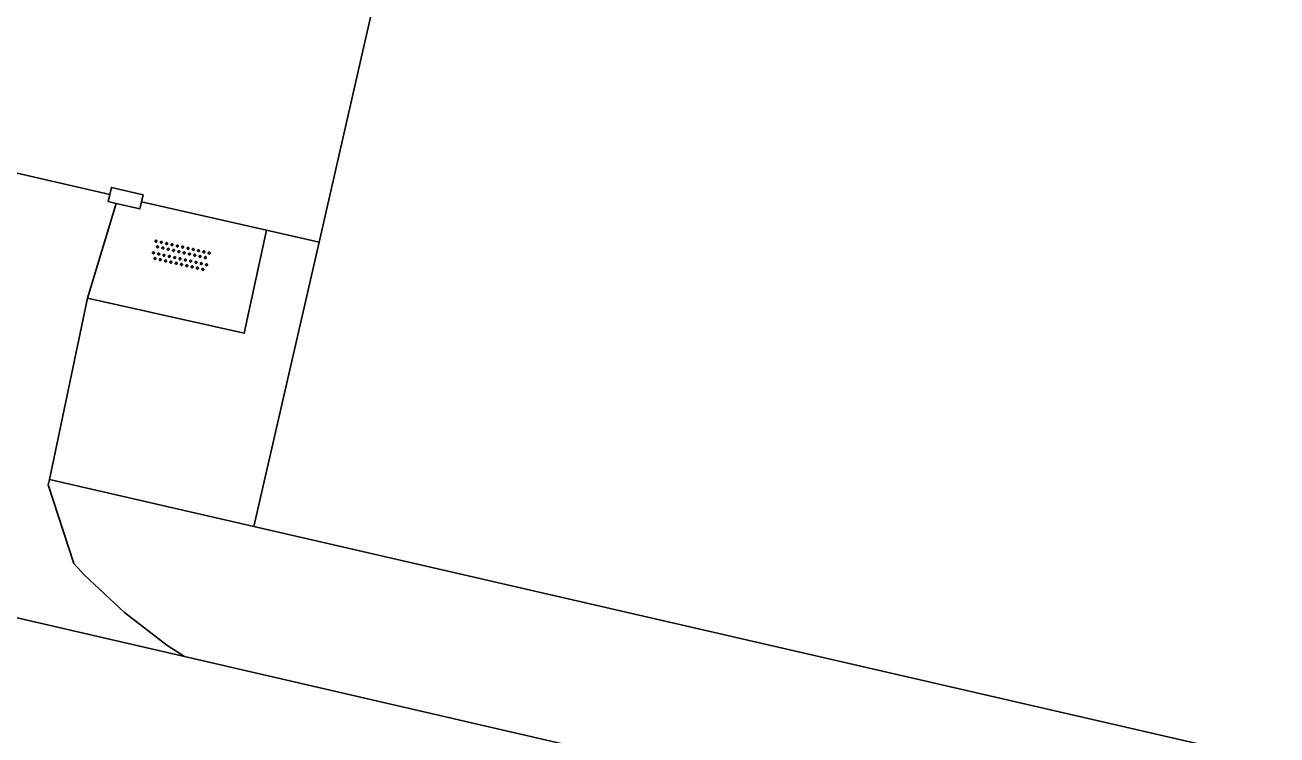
# Model space of a CAD drawing. Extents: x 128999 to 131010, y 395498 to 399007.
# Drawn here: x 130383.28 to 130429.28, y 396790.25 to 396816.34 of the extents above; entities that cross this region are included whole.
import ezdxf

# ---------------------------------------------------------------- set-up
doc = ezdxf.new("R2010")
doc.units = 0
for name, color, linetype in [('gg-afsc-hekwerk', 7, 'Continuous'), ('gg-afsc-muur', 7, 'Continuous'), ('gg-knt-onverhard', 7, 'Continuous'), ('gg-knt-verharding', 7, 'Continuous'), ('gt-grn-groengrens', 7, 'Continuous'), ('gt-symb-overige verharding', 7, 'Continuous')]:
    doc.layers.add(name, color=color, linetype=linetype)

# ---------------------------------------------------------------- blocks, each defined once
blk = doc.blocks.new('gt0-OVH')
at = {"layer": 'gt-symb-overige verharding'}
for points in [[(-0.972, 0.298), (-0.967, 0.308), (-0.965, 0.319), (-0.966, 0.33), (-0.971, 0.34), (-0.978, 0.348), (-0.988, 0.353), (-0.999, 0.355), (-1.01, 0.354), (-1.02, 0.349), (-1.028, 0.342), (-1.033, 0.332), (-1.035, 0.321), (-1.034, 0.31), (-1.029, 0.3), (-1.022, 0.292), (-1.012, 0.287), (-1.001, 0.285), (-0.99, 0.286), (-0.98, 0.291)], [(-0.872, 0.106), (-0.867, 0.116), (-0.865, 0.126), (-0.866, 0.137), (-0.871, 0.147), (-0.878, 0.156), (-0.888, 0.161), (-0.899, 0.163), (-0.91, 0.162), (-0.92, 0.157), (-0.928, 0.15), (-0.933, 0.14), (-0.935, 0.129), (-0.934, 0.118), (-0.929, 0.108), (-0.922, 0.1), (-0.912, 0.095), (-0.901, 0.092), (-0.89, 0.094), (-0.88, 0.098)], [(-0.772, 0.298), (-0.767, 0.308), (-0.765, 0.319), (-0.766, 0.33), (-0.771, 0.34), (-0.778, 0.348), (-0.788, 0.353), (-0.799, 0.355), (-0.81, 0.354), (-0.82, 0.349), (-0.828, 0.342), (-0.833, 0.332), (-0.835, 0.321), (-0.834, 0.31), (-0.829, 0.3), (-0.822, 0.292), (-0.812, 0.287), (-0.801, 0.285), (-0.79, 0.286), (-0.78, 0.291)], [(-0.672, 0.106), (-0.667, 0.116), (-0.665, 0.126), (-0.666, 0.137), (-0.671, 0.147), (-0.678, 0.156), (-0.688, 0.161), (-0.699, 0.163), (-0.71, 0.162), (-0.72, 0.157), (-0.728, 0.15), (-0.733, 0.14), (-0.735, 0.129), (-0.734, 0.118), (-0.729, 0.108), (-0.722, 0.1), (-0.712, 0.095), (-0.701, 0.092), (-0.69, 0.094), (-0.68, 0.098)], [(-0.572, 0.298), (-0.567, 0.308), (-0.565, 0.319), (-0.566, 0.33), (-0.571, 0.34), (-0.578, 0.348), (-0.588, 0.353), (-0.599, 0.355), (-0.61, 0.354), (-0.62, 0.349), (-0.628, 0.342), (-0.633, 0.332), (-0.635, 0.321), (-0.634, 0.31), (-0.629, 0.3), (-0.622, 0.292), (-0.612, 0.287), (-0.601, 0.285), (-0.59, 0.286), (-0.58, 0.291)], [(-0.472, 0.106), (-0.467, 0.116), (-0.465, 0.126), (-0.466, 0.137), (-0.471, 0.147), (-0.478, 0.156), (-0.488, 0.161), (-0.499, 0.163), (-0.51, 0.162), (-0.52, 0.157), (-0.528, 0.15), (-0.533, 0.14), (-0.535, 0.129), (-0.534, 0.118), (-0.529, 0.108), (-0.522, 0.1), (-0.512, 0.095), (-0.501, 0.092), (-0.49, 0.094), (-0.48, 0.098)], [(-0.372, 0.298), (-0.367, 0.308), (-0.365, 0.319), (-0.366, 0.33), (-0.371, 0.34), (-0.378, 0.348), (-0.388, 0.353), (-0.399, 0.355), (-0.41, 0.354), (-0.42, 0.349), (-0.428, 0.342), (-0.433, 0.332), (-0.435, 0.321), (-0.434, 0.31), (-0.429, 0.3), (-0.422, 0.292), (-0.412, 0.287), (-0.401, 0.285), (-0.39, 0.286), (-0.38, 0.291)], [(-0.272, 0.106), (-0.267, 0.116), (-0.265, 0.126), (-0.266, 0.137), (-0.271, 0.147), (-0.278, 0.156), (-0.288, 0.161), (-0.299, 0.163), (-0.31, 0.162), (-0.32, 0.157), (-0.328, 0.15), (-0.333, 0.14), (-0.335, 0.129), (-0.334, 0.118), (-0.329, 0.108), (-0.322, 0.1), (-0.312, 0.095), (-0.301, 0.092), (-0.29, 0.094), (-0.28, 0.098)], [(-0.172, 0.298), (-0.167, 0.308), (-0.165, 0.319), (-0.166, 0.33), (-0.171, 0.34), (-0.178, 0.348), (-0.188, 0.353), (-0.199, 0.355), (-0.21, 0.354), (-0.22, 0.349), (-0.228, 0.342), (-0.233, 0.332), (-0.235, 0.321), (-0.234, 0.31), (-0.229, 0.3), (-0.222, 0.292), (-0.212, 0.287), (-0.201, 0.285), (-0.19, 0.286), (-0.18, 0.291)], [(-0.072, 0.106), (-0.067, 0.116), (-0.065, 0.126), (-0.066, 0.137), (-0.071, 0.147), (-0.078, 0.156), (-0.088, 0.161), (-0.099, 0.163), (-0.11, 0.162), (-0.12, 0.157), (-0.128, 0.15), (-0.133, 0.14), (-0.135, 0.129), (-0.134, 0.118), (-0.129, 0.108), (-0.122, 0.1), (-0.112, 0.095), (-0.101, 0.092), (-0.09, 0.094), (-0.08, 0.098)], [(0.028, 0.298), (0.033, 0.308), (0.035, 0.319), (0.034, 0.33), (0.029, 0.34), (0.022, 0.348), (0.012, 0.353), (0.001, 0.355), (-0.01, 0.354), (-0.02, 0.349), (-0.028, 0.342), (-0.033, 0.332), (-0.035, 0.321), (-0.034, 0.31), (-0.029, 0.3), (-0.022, 0.292), (-0.012, 0.287), (-0.001, 0.285), (0.01, 0.286), (0.02, 0.291)], [(0.128, 0.106), (0.133, 0.116), (0.135, 0.126), (0.134, 0.137), (0.129, 0.147), (0.122, 0.156), (0.112, 0.161), (0.101, 0.163), (0.09, 0.162), (0.08, 0.157), (0.072, 0.15), (0.067, 0.14), (0.065, 0.129), (0.066, 0.118), (0.071, 0.108), (0.078, 0.1), (0.088, 0.095), (0.099, 0.092), (0.11, 0.094), (0.12, 0.098)], [(0.228, 0.298), (0.233, 0.308), (0.235, 0.319), (0.234, 0.33), (0.229, 0.34), (0.222, 0.348), (0.212, 0.353), (0.201, 0.355), (0.19, 0.354), (0.18, 0.349), (0.172, 0.342), (0.167, 0.332), (0.165, 0.321), (0.166, 0.31), (0.171, 0.3), (0.178, 0.292), (0.188, 0.287), (0.199, 0.285), (0.21, 0.286), (0.22, 0.291)], [(0.328, 0.106), (0.333, 0.116), (0.335, 0.126), (0.334, 0.137), (0.329, 0.147), (0.322, 0.156), (0.312, 0.161), (0.301, 0.163), (0.29, 0.162), (0.28, 0.157), (0.272, 0.15), (0.267, 0.14), (0.265, 0.129), (0.266, 0.118), (0.271, 0.108), (0.278, 0.1), (0.288, 0.095), (0.299, 0.092), (0.31, 0.094), (0.32, 0.098)], [(0.428, 0.298), (0.433, 0.308), (0.435, 0.319), (0.434, 0.33), (0.429, 0.34), (0.422, 0.348), (0.412, 0.353), (0.401, 0.355), (0.39, 0.354), (0.38, 0.349), (0.372, 0.342), (0.367, 0.332), (0.365, 0.321), (0.366, 0.31), (0.371, 0.3), (0.378, 0.292), (0.388, 0.287), (0.399, 0.285), (0.41, 0.286), (0.42, 0.291)], [(0.528, 0.106), (0.533, 0.116), (0.535, 0.126), (0.534, 0.137), (0.529, 0.147), (0.522, 0.156), (0.512, 0.161), (0.501, 0.163), (0.49, 0.162), (0.48, 0.157), (0.472, 0.15), (0.467, 0.14), (0.465, 0.129), (0.466, 0.118), (0.471, 0.108), (0.478, 0.1), (0.488, 0.095), (0.499, 0.092), (0.51, 0.094), (0.52, 0.098)], [(0.628, 0.298), (0.633, 0.308), (0.635, 0.319), (0.634, 0.33), (0.629, 0.34), (0.622, 0.348), (0.612, 0.353), (0.601, 0.355), (0.59, 0.354), (0.58, 0.349), (0.572, 0.342), (0.567, 0.332), (0.565, 0.321), (0.566, 0.31), (0.571, 0.3), (0.578, 0.292), (0.588, 0.287), (0.599, 0.285), (0.61, 0.286), (0.62, 0.291)], [(0.728, 0.106), (0.733, 0.116), (0.735, 0.126), (0.734, 0.137), (0.729, 0.147), (0.722, 0.156), (0.712, 0.161), (0.701, 0.163), (0.69, 0.162), (0.68, 0.157), (0.672, 0.15), (0.667, 0.14), (0.665, 0.129), (0.666, 0.118), (0.671, 0.108), (0.678, 0.1), (0.688, 0.095), (0.699, 0.092), (0.71, 0.094), (0.72, 0.098)], [(0.828, 0.298), (0.833, 0.308), (0.835, 0.319), (0.834, 0.33), (0.829, 0.34), (0.822, 0.348), (0.812, 0.353), (0.801, 0.355), (0.79, 0.354), (0.78, 0.349), (0.772, 0.342), (0.767, 0.332), (0.765, 0.321), (0.766, 0.31), (0.771, 0.3), (0.778, 0.292), (0.788, 0.287), (0.799, 0.285), (0.81, 0.286), (0.82, 0.291)], [(0.928, 0.106), (0.933, 0.116), (0.935, 0.126), (0.934, 0.137), (0.929, 0.147), (0.922, 0.156), (0.912, 0.161), (0.901, 0.163), (0.89, 0.162), (0.88, 0.157), (0.872, 0.15), (0.867, 0.14), (0.865, 0.129), (0.866, 0.118), (0.871, 0.108), (0.878, 0.1), (0.888, 0.095), (0.899, 0.092), (0.91, 0.094), (0.92, 0.098)], [(1.028, 0.298), (1.033, 0.308), (1.035, 0.319), (1.034, 0.33), (1.029, 0.34), (1.022, 0.348), (1.012, 0.353), (1.001, 0.355), (0.99, 0.354), (0.98, 0.349), (0.972, 0.342), (0.967, 0.332), (0.965, 0.321), (0.966, 0.31), (0.971, 0.3), (0.978, 0.292), (0.988, 0.287), (0.999, 0.285), (1.01, 0.286), (1.02, 0.291)], [(-0.972, -0.142), (-0.967, -0.132), (-0.965, -0.121), (-0.966, -0.11), (-0.971, -0.1), (-0.978, -0.092), (-0.988, -0.087), (-0.999, -0.085), (-1.01, -0.086), (-1.02, -0.091), (-1.028, -0.098), (-1.033, -0.108), (-1.035, -0.119), (-1.034, -0.13), (-1.029, -0.14), (-1.022, -0.148), (-1.012, -0.153), (-1.001, -0.155), (-0.99, -0.154), (-0.98, -0.149)], [(-0.872, -0.334), (-0.867, -0.324), (-0.865, -0.314), (-0.866, -0.303), (-0.871, -0.293), (-0.878, -0.284), (-0.888, -0.279), (-0.899, -0.277), (-0.91, -0.278), (-0.92, -0.283), (-0.928, -0.29), (-0.933, -0.3), (-0.935, -0.311), (-0.934, -0.322), (-0.929, -0.332), (-0.922, -0.34), (-0.912, -0.345), (-0.901, -0.348), (-0.89, -0.346), (-0.88, -0.342)], [(-0.772, -0.142), (-0.767, -0.132), (-0.765, -0.121), (-0.766, -0.11), (-0.771, -0.1), (-0.778, -0.092), (-0.788, -0.087), (-0.799, -0.085), (-0.81, -0.086), (-0.82, -0.091), (-0.828, -0.098), (-0.833, -0.108), (-0.835, -0.119), (-0.834, -0.13), (-0.829, -0.14), (-0.822, -0.148), (-0.812, -0.153), (-0.801, -0.155), (-0.79, -0.154), (-0.78, -0.149)], [(-0.672, -0.334), (-0.667, -0.324), (-0.665, -0.314), (-0.666, -0.303), (-0.671, -0.293), (-0.678, -0.284), (-0.688, -0.279), (-0.699, -0.277), (-0.71, -0.278), (-0.72, -0.283), (-0.728, -0.29), (-0.733, -0.3), (-0.735, -0.311), (-0.734, -0.322), (-0.729, -0.332), (-0.722, -0.34), (-0.712, -0.345), (-0.701, -0.348), (-0.69, -0.346), (-0.68, -0.342)], [(-0.572, -0.142), (-0.567, -0.132), (-0.565, -0.121), (-0.566, -0.11), (-0.571, -0.1), (-0.578, -0.092), (-0.588, -0.087), (-0.599, -0.085), (-0.61, -0.086), (-0.62, -0.091), (-0.628, -0.098), (-0.633, -0.108), (-0.635, -0.119), (-0.634, -0.13), (-0.629, -0.14), (-0.622, -0.148), (-0.612, -0.153), (-0.601, -0.155), (-0.59, -0.154), (-0.58, -0.149)], [(-0.472, -0.334), (-0.467, -0.324), (-0.465, -0.314), (-0.466, -0.303), (-0.471, -0.293), (-0.478, -0.284), (-0.488, -0.279), (-0.499, -0.277), (-0.51, -0.278), (-0.52, -0.283), (-0.528, -0.29), (-0.533, -0.3), (-0.535, -0.311), (-0.534, -0.322), (-0.529, -0.332), (-0.522, -0.34), (-0.512, -0.345), (-0.501, -0.348), (-0.49, -0.346), (-0.48, -0.342)], [(-0.372, -0.142), (-0.367, -0.132), (-0.365, -0.121), (-0.366, -0.11), (-0.371, -0.1), (-0.378, -0.092), (-0.388, -0.087), (-0.399, -0.085), (-0.41, -0.086), (-0.42, -0.091), (-0.428, -0.098), (-0.433, -0.108), (-0.435, -0.119), (-0.434, -0.13), (-0.429, -0.14), (-0.422, -0.148), (-0.412, -0.153), (-0.401, -0.155), (-0.39, -0.154), (-0.38, -0.149)], [(-0.272, -0.334), (-0.267, -0.324), (-0.265, -0.314), (-0.266, -0.303), (-0.271, -0.293), (-0.278, -0.284), (-0.288, -0.279), (-0.299, -0.277), (-0.31, -0.278), (-0.32, -0.283), (-0.328, -0.29), (-0.333, -0.3), (-0.335, -0.311), (-0.334, -0.322), (-0.329, -0.332), (-0.322, -0.34), (-0.312, -0.345), (-0.301, -0.348), (-0.29, -0.346), (-0.28, -0.342)], [(-0.172, -0.142), (-0.167, -0.132), (-0.165, -0.121), (-0.166, -0.11), (-0.171, -0.1), (-0.178, -0.092), (-0.188, -0.087), (-0.199, -0.085), (-0.21, -0.086), (-0.22, -0.091), (-0.228, -0.098), (-0.233, -0.108), (-0.235, -0.119), (-0.234, -0.13), (-0.229, -0.14), (-0.222, -0.148), (-0.212, -0.153), (-0.201, -0.155), (-0.19, -0.154), (-0.18, -0.149)], [(-0.072, -0.334), (-0.067, -0.324), (-0.065, -0.314), (-0.066, -0.303), (-0.071, -0.293), (-0.078, -0.284), (-0.088, -0.279), (-0.099, -0.277), (-0.11, -0.278), (-0.12, -0.283), (-0.128, -0.29), (-0.133, -0.3), (-0.135, -0.311), (-0.134, -0.322), (-0.129, -0.332), (-0.122, -0.34), (-0.112, -0.345), (-0.101, -0.348), (-0.09, -0.346), (-0.08, -0.342)], [(0.028, -0.142), (0.033, -0.132), (0.035, -0.121), (0.034, -0.11), (0.029, -0.1), (0.022, -0.092), (0.012, -0.087), (0.001, -0.085), (-0.01, -0.086), (-0.02, -0.091), (-0.028, -0.098), (-0.033, -0.108), (-0.035, -0.119), (-0.034, -0.13), (-0.029, -0.14), (-0.022, -0.148), (-0.012, -0.153), (-0.001, -0.155), (0.01, -0.154), (0.02, -0.149)], [(0.128, -0.334), (0.133, -0.324), (0.135, -0.314), (0.134, -0.303), (0.129, -0.293), (0.122, -0.284), (0.112, -0.279), (0.101, -0.277), (0.09, -0.278), (0.08, -0.283), (0.072, -0.29), (0.067, -0.3), (0.065, -0.311), (0.066, -0.322), (0.071, -0.332), (0.078, -0.34), (0.088, -0.345), (0.099, -0.348), (0.11, -0.346), (0.12, -0.342)], [(0.228, -0.142), (0.233, -0.132), (0.235, -0.121), (0.234, -0.11), (0.229, -0.1), (0.222, -0.092), (0.212, -0.087), (0.201, -0.085), (0.19, -0.086), (0.18, -0.091), (0.172, -0.098), (0.167, -0.108), (0.165, -0.119), (0.166, -0.13), (0.171, -0.14), (0.178, -0.148), (0.188, -0.153), (0.199, -0.155), (0.21, -0.154), (0.22, -0.149)], [(0.328, -0.334), (0.333, -0.324), (0.335, -0.314), (0.334, -0.303), (0.329, -0.293), (0.322, -0.284), (0.312, -0.279), (0.301, -0.277), (0.29, -0.278), (0.28, -0.283), (0.272, -0.29), (0.267, -0.3), (0.265, -0.311), (0.266, -0.322), (0.271, -0.332), (0.278, -0.34), (0.288, -0.345), (0.299, -0.348), (0.31, -0.346), (0.32, -0.342)], [(0.428, -0.142), (0.433, -0.132), (0.435, -0.121), (0.434, -0.11), (0.429, -0.1), (0.422, -0.092), (0.412, -0.087), (0.401, -0.085), (0.39, -0.086), (0.38, -0.091), (0.372, -0.098), (0.367, -0.108), (0.365, -0.119), (0.366, -0.13), (0.371, -0.14), (0.378, -0.148), (0.388, -0.153), (0.399, -0.155), (0.41, -0.154), (0.42, -0.149)], [(0.528, -0.334), (0.533, -0.324), (0.535, -0.314), (0.534, -0.303), (0.529, -0.293), (0.522, -0.284), (0.512, -0.279), (0.501, -0.277), (0.49, -0.278), (0.48, -0.283), (0.472, -0.29), (0.467, -0.3), (0.465, -0.311), (0.466, -0.322), (0.471, -0.332), (0.478, -0.34), (0.488, -0.345), (0.499, -0.348), (0.51, -0.346), (0.52, -0.342)], [(0.628, -0.142), (0.633, -0.132), (0.635, -0.121), (0.634, -0.11), (0.629, -0.1), (0.622, -0.092), (0.612, -0.087), (0.601, -0.085), (0.59, -0.086), (0.58, -0.091), (0.572, -0.098), (0.567, -0.108), (0.565, -0.119), (0.566, -0.13), (0.571, -0.14), (0.578, -0.148), (0.588, -0.153), (0.599, -0.155), (0.61, -0.154), (0.62, -0.149)], [(0.728, -0.334), (0.733, -0.324), (0.735, -0.314), (0.734, -0.303), (0.729, -0.293), (0.722, -0.284), (0.712, -0.279), (0.701, -0.277), (0.69, -0.278), (0.68, -0.283), (0.672, -0.29), (0.667, -0.3), (0.665, -0.311), (0.666, -0.322), (0.671, -0.332), (0.678, -0.34), (0.688, -0.345), (0.699, -0.348), (0.71, -0.346), (0.72, -0.342)], [(0.828, -0.142), (0.833, -0.132), (0.835, -0.121), (0.834, -0.11), (0.829, -0.1), (0.822, -0.092), (0.812, -0.087), (0.801, -0.085), (0.79, -0.086), (0.78, -0.091), (0.772, -0.098), (0.767, -0.108), (0.765, -0.119), (0.766, -0.13), (0.771, -0.14), (0.778, -0.148), (0.788, -0.153), (0.799, -0.155), (0.81, -0.154), (0.82, -0.149)], [(0.928, -0.334), (0.933, -0.324), (0.935, -0.314), (0.934, -0.303), (0.929, -0.293), (0.922, -0.284), (0.912, -0.279), (0.901, -0.277), (0.89, -0.278), (0.88, -0.283), (0.872, -0.29), (0.867, -0.3), (0.865, -0.311), (0.866, -0.322), (0.871, -0.332), (0.878, -0.34), (0.888, -0.345), (0.899, -0.348), (0.91, -0.346), (0.92, -0.342)], [(1.028, -0.142), (1.033, -0.132), (1.035, -0.121), (1.034, -0.11), (1.029, -0.1), (1.022, -0.092), (1.012, -0.087), (1.001, -0.085), (0.99, -0.086), (0.98, -0.091), (0.972, -0.098), (0.967, -0.108), (0.965, -0.119), (0.966, -0.13), (0.971, -0.14), (0.978, -0.148), (0.988, -0.153), (0.999, -0.155), (1.01, -0.154), (1.02, -0.149)]]:
    blk.add_lwpolyline(points, close=True, dxfattribs=at)

msp = doc.modelspace()

# ---------------------------------------------------------------- linework, layer by layer
at = {"layer": 'gg-afsc-hekwerk'}
for p, q in [((130410.079, 396878.344), (130394.088, 396808.358)), ((130386.395, 396810.114), (130381.409, 396811.261)), ((130392.153, 396808.798), (130387.556, 396809.844)), ((130394.088, 396808.358), (130392.153, 396808.798))]:
    msp.add_line(p, q, dxfattribs=at)
at = {"layer": 'gg-afsc-muur'}
for points in [[(130386.632, 396809.784), (130386.334, 396809.854), (130386.395, 396810.114)], [(130386.395, 396810.114), (130386.455, 396810.369), (130387.615, 396810.096), (130387.556, 396809.844)], [(130386.632, 396809.784), (130387.494, 396809.581), (130387.556, 396809.844)]]:
    msp.add_lwpolyline(points, dxfattribs=at)
at = {"layer": 'gg-knt-onverhard'}
msp.add_lwpolyline([(130385.572, 396806.305), (130391.333, 396805.013), (130392.153, 396808.798)], dxfattribs=at)
at = {"layer": 'gg-knt-verharding'}
for p, q in [((130385.572, 396806.305), (130386.632, 396809.784)), ((130385.572, 396806.305), (130384.174, 396799.639)), ((130389.139, 396793.135), (130371.319, 396797.238)), ((130527.44, 396761.235), (130389.139, 396793.135))]:
    msp.add_line(p, q, dxfattribs=at)
msp.add_lwpolyline([(130384.174, 396799.639), (130384.134, 396799.45), (130385.067, 396796.552), (130385.462, 396796.129), (130386.93, 396794.76), (130388.494, 396793.553), (130389.139, 396793.135)], dxfattribs=at)
at = {"layer": 'gt-grn-groengrens'}
for p, q in [((130391.686, 396797.91), (130394.088, 396808.358)), ((130384.174, 396799.639), (130391.686, 396797.91))]:
    msp.add_line(p, q, dxfattribs=at)
msp.add_lwpolyline([(130558.749, 396758.953), (130473.811, 396779.011), (130391.686, 396797.91)], dxfattribs=at)

# ---------------------------------------------------------------- block references
at = {"layer": 'gt-symb-overige verharding', "rotation": -12.646853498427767}
msp.add_blockref('gt0-OVH', (130389, 396807.866), dxfattribs=at)

doc.saveas('drawing.dxf')
